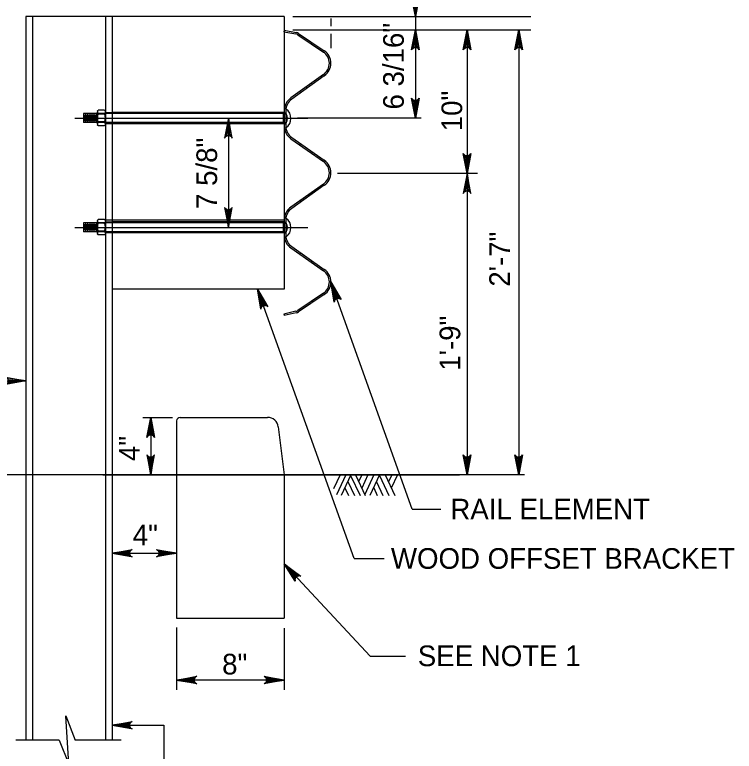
# Model space of a CAD drawing. Extents: x 632007860 to 635435983, y 295418622 to 297794622.
# Drawn here: x 632232951 to 632339064, y 295817961 to 295926601 of the extents above; entities that cross this region are included whole.
import ezdxf

# ---------------------------------------------------------------- set-up
doc = ezdxf.new("R2010")
doc.units = 0
for name, color, linetype in [('8', 7, 'Continuous'), ('C -ANNO-LABL', 7, 'Continuous'), ('S-ABUT', 7, 'Continuous'), ('S-DETL-DIMS', 7, 'Continuous'), ('S-DETL-T120', 7, 'Continuous'), ('S-GRND-MAJR', 7, 'Continuous'), ('S-STEL', 7, 'Continuous')]:
    doc.layers.add(name, color=color, linetype=linetype)

msp = doc.modelspace()

# ---------------------------------------------------------------- linework, layer by layer
at = {"layer": '8'}
for p, q in [((632241838, 295911356), (632276180, 295911356)), ((632241838, 295895217), (632276180, 295895217))]:
    msp.add_line(p, q, dxfattribs=at)
at = {"layer": 'C -ANNO-LABL'}
for p, q in [((632247300, 295895263), (632247300, 295888472)), ((632245927, 295858743), (632298566, 295858743))]:
    msp.add_line(p, q, dxfattribs=at)
at = {"layer": 'S-ABUT'}
for p, q in [((632256825, 295866681), (632256825, 295837576)), ((632257354, 295867209), (632270240, 295867209)), ((632271815, 295865819), (632272701, 295858742)), ((632272701, 295858742), (632272701, 295837576)), ((632256825, 295837576), (632272701, 295837576))]:
    msp.add_line(p, q, dxfattribs=at)
for centre, radius, start, end in [((632257354, 295866681), 528, 90, 180), ((632270240, 295865622), 1588, 7.13073, 90)]:
    msp.add_arc(centre, radius, start, end, dxfattribs=at)
at = {"layer": 'S-DETL-DIMS'}
for p, q in [((632292040, 295942060), (632292040, 295911352)), ((632273949, 295926343), (632309082, 295926343)), ((632279579, 295926032), (632279579, 295924921)), ((632273949, 295924359), (632309082, 295924359)), ((632279579, 295923782), (632279579, 295921647)), ((632299660, 295924359), (632299660, 295858743)), ((632307280, 295924359), (632307280, 295858743)), ((632264459, 295911356), (632264459, 295895217)), ((632292906, 295911352), (632274661, 295911352)), ((632301203, 295903193), (632280565, 295903193)), ((632291579, 295853671), (632279579, 295887181)), ((632282987, 295846388), (632268756, 295886126)), ((632222606, 295872602), (632234600, 295872602)), ((632251862, 295867209), (632256221, 295867209)), ((632252999, 295867209), (632252999, 295858746)), ((632256825, 295858743), (632256825, 295854388)), ((632272701, 295858743), (632272701, 295850462)), ((632291579, 295853671), (632295801, 295853671)), ((632247300, 295847172), (632256825, 295847172)), ((632285383, 295831995), (632272701, 295845584)), ((632282987, 295846388), (632287412, 295846388)), ((632256825, 295836233), (632256825, 295827005)), ((632272701, 295836134), (632272701, 295827005)), ((632285383, 295831995), (632290564, 295831995)), ((632272701, 295828469), (632256825, 295828469)), ((632247300, 295821801), (632254933, 295821801)), ((632254933, 295821801), (632254933, 295808925)), ((632239484, 295819610), (632233133, 295819610)), ((632248629, 295819610), (632241866, 295819610))]:
    msp.add_line(p, q, dxfattribs=at)
for points in [[(632292040, 295926343), (632291485, 295929302), (632291643, 295929074), (632291841, 295928956), (632292040, 295928922), (632292238, 295928956), (632292437, 295929074), (632292595, 295929302), (632292040, 295926343), (632292437, 295929074), (632292238, 295928956), (632292040, 295926343), (632292040, 295928922), (632291841, 295928956), (632292040, 295926343), (632291643, 295929074)], [(632292040, 295924359), (632292595, 295921400), (632292437, 295921628), (632292238, 295921745), (632292040, 295921779), (632291841, 295921745), (632291643, 295921628), (632291485, 295921400), (632292040, 295924359), (632291643, 295921628), (632291841, 295921745), (632292040, 295924359), (632292040, 295921779), (632292238, 295921745), (632292040, 295924359), (632292437, 295921628)], [(632299660, 295924359), (632300215, 295921400), (632300057, 295921628), (632299858, 295921745), (632299660, 295921779), (632299461, 295921745), (632299263, 295921628), (632299105, 295921400), (632299660, 295924359), (632299263, 295921628), (632299461, 295921745), (632299660, 295924359), (632299660, 295921779), (632299858, 295921745), (632299660, 295924359), (632300057, 295921628)], [(632307280, 295924359), (632307835, 295921400), (632307677, 295921628), (632307478, 295921745), (632307280, 295921779), (632307081, 295921745), (632306883, 295921628), (632306725, 295921400), (632307280, 295924359), (632306883, 295921628), (632307081, 295921745), (632307280, 295924359), (632307280, 295921779), (632307478, 295921745), (632307280, 295924359), (632307677, 295921628)], [(632292040, 295911352), (632291485, 295914311), (632291643, 295914083), (632291841, 295913965), (632292040, 295913931), (632292238, 295913965), (632292437, 295914083), (632292595, 295914311), (632292040, 295911352), (632292437, 295914083), (632292238, 295913965), (632292040, 295911352), (632292040, 295913931), (632291841, 295913965), (632292040, 295911352), (632291643, 295914083)], [(632264459, 295911356), (632263904, 295908397), (632264062, 295908625), (632264260, 295908743), (632264459, 295908777), (632264657, 295908743), (632264856, 295908625), (632265014, 295908397), (632264459, 295911356), (632264856, 295908625), (632264657, 295908743), (632264459, 295911356), (632264459, 295908777), (632264260, 295908743), (632264459, 295911356), (632264062, 295908625)], [(632299660, 295903193), (632299105, 295906152), (632299263, 295905924), (632299461, 295905807), (632299660, 295905773), (632299858, 295905807), (632300057, 295905924), (632300215, 295906152), (632299660, 295903193), (632300057, 295905924), (632299858, 295905807), (632299660, 295903193), (632299660, 295905773), (632299461, 295905807), (632299660, 295903193), (632299263, 295905924)], [(632299660, 295903193), (632299105, 295900234), (632299263, 295900462), (632299461, 295900579), (632299660, 295900613), (632299858, 295900579), (632300057, 295900462), (632300215, 295900234), (632299660, 295903193), (632300057, 295900462), (632299858, 295900579), (632299660, 295903193), (632299660, 295900613), (632299461, 295900579), (632299660, 295903193), (632299263, 295900462)], [(632264459, 295895217), (632265014, 295898177), (632264856, 295897949), (632264657, 295897831), (632264459, 295897797), (632264260, 295897831), (632264062, 295897949), (632263904, 295898177), (632264459, 295895217), (632264062, 295897949), (632264260, 295897831), (632264459, 295895217), (632264459, 295897797), (632264657, 295897831), (632264459, 295895217), (632264856, 295897949)], [(632279579, 295887181), (632281099, 295884582), (632280986, 295884663), (632280873, 295884744), (632280760, 295884766), (632280647, 295884788), (632280548, 295884770), (632280449, 295884753), (632280361, 295884703), (632280273, 295884654), (632280200, 295884565), (632280126, 295884476), (632280090, 295884342), (632280054, 295884208), (632279579, 295887181), (632280090, 295884342), (632280126, 295884476), (632279579, 295887181), (632280200, 295884565), (632280273, 295884654), (632279579, 295887181), (632280361, 295884703), (632280449, 295884753), (632279579, 295887181), (632280548, 295884770), (632280647, 295884788), (632279579, 295887181), (632280760, 295884766), (632280873, 295884744), (632279579, 295887181), (632280986, 295884663)], [(632268756, 295886126), (632270277, 295883527), (632270164, 295883608), (632270051, 295883688), (632269938, 295883710), (632269824, 295883732), (632269725, 295883715), (632269626, 295883697), (632269539, 295883648), (632269451, 295883598), (632269377, 295883510), (632269304, 295883421), (632269268, 295883287), (632269232, 295883153), (632268756, 295886126), (632269268, 295883287), (632269304, 295883421), (632268756, 295886126), (632269377, 295883510), (632269451, 295883598), (632268756, 295886126), (632269539, 295883648), (632269626, 295883697), (632268756, 295886126), (632269725, 295883715), (632269824, 295883732), (632268756, 295886126), (632269938, 295883710), (632270051, 295883688), (632268756, 295886126), (632270164, 295883608)], [(632234600, 295872602), (632231641, 295872047), (632231869, 295872205), (632231987, 295872403), (632232021, 295872602), (632231987, 295872800), (632231869, 295872999), (632231641, 295873157), (632234600, 295872602), (632231869, 295872999), (632231987, 295872800), (632234600, 295872602), (632232021, 295872602), (632231987, 295872403), (632234600, 295872602), (632231869, 295872205)], [(632252999, 295867209), (632253553, 295864250), (632253474, 295864364), (632253395, 295864478), (632253296, 295864537), (632253197, 295864595), (632253098, 295864612), (632252999, 295864629), (632252899, 295864612), (632252800, 295864595), (632252701, 295864537), (632252602, 295864478), (632252523, 295864364), (632252444, 295864250), (632252999, 295867209), (632252523, 295864364), (632252602, 295864478), (632252999, 295867209), (632252701, 295864537), (632252800, 295864595), (632252999, 295867209), (632252899, 295864612), (632252999, 295864629), (632252999, 295867209), (632253098, 295864612), (632253197, 295864595), (632252999, 295867209), (632253296, 295864537), (632253395, 295864478), (632252999, 295867209), (632253474, 295864364)], [(632252999, 295858746), (632253553, 295861705), (632253474, 295861591), (632253395, 295861477), (632253296, 295861418), (632253197, 295861359), (632253098, 295861342), (632252999, 295861325), (632252899, 295861342), (632252800, 295861359), (632252701, 295861418), (632252602, 295861477), (632252523, 295861591), (632252444, 295861705), (632252999, 295858746), (632252523, 295861591), (632252602, 295861477), (632252999, 295858746), (632252701, 295861418), (632252800, 295861359), (632252999, 295858746), (632252899, 295861342), (632252999, 295861325), (632252999, 295858746), (632253098, 295861342), (632253197, 295861359), (632252999, 295858746), (632253296, 295861418), (632253395, 295861477), (632252999, 295858746), (632253474, 295861591)], [(632299660, 295858743), (632299105, 295861702), (632299263, 295861474), (632299461, 295861357), (632299660, 295861323), (632299858, 295861357), (632300057, 295861474), (632300215, 295861702), (632299660, 295858743), (632300057, 295861474), (632299858, 295861357), (632299660, 295858743), (632299660, 295861323), (632299461, 295861357), (632299660, 295858743), (632299263, 295861474)], [(632307280, 295858743), (632306725, 295861702), (632306883, 295861474), (632307081, 295861357), (632307280, 295861323), (632307478, 295861357), (632307677, 295861474), (632307835, 295861702), (632307280, 295858743), (632307677, 295861474), (632307478, 295861357), (632307280, 295858743), (632307280, 295861323), (632307081, 295861357), (632307280, 295858743), (632306883, 295861474)], [(632247300, 295847172), (632250259, 295847727), (632250145, 295847648), (632250031, 295847569), (632249973, 295847470), (632249914, 295847371), (632249897, 295847271), (632249880, 295847172), (632249897, 295847073), (632249914, 295846974), (632249973, 295846874), (632250031, 295846775), (632250145, 295846696), (632250259, 295846617), (632247300, 295847172), (632250145, 295846696), (632250031, 295846775), (632247300, 295847172), (632249973, 295846874), (632249914, 295846974), (632247300, 295847172), (632249897, 295847073), (632249880, 295847172), (632247300, 295847172), (632249897, 295847271), (632249914, 295847371), (632247300, 295847172), (632249973, 295847470), (632250031, 295847569), (632247300, 295847172), (632250145, 295847648)], [(632256825, 295847172), (632253866, 295846617), (632253980, 295846696), (632254094, 295846775), (632254153, 295846874), (632254212, 295846974), (632254229, 295847073), (632254246, 295847172), (632254229, 295847271), (632254212, 295847371), (632254153, 295847470), (632254094, 295847569), (632253980, 295847648), (632253866, 295847727), (632256825, 295847172), (632253980, 295847648), (632254094, 295847569), (632256825, 295847172), (632254153, 295847470), (632254212, 295847371), (632256825, 295847172), (632254229, 295847271), (632254246, 295847172), (632256825, 295847172), (632254229, 295847073), (632254212, 295846974), (632256825, 295847172), (632254153, 295846874), (632254094, 295846775), (632256825, 295847172), (632253980, 295846696)], [(632272701, 295845584), (632275125, 295843799), (632274990, 295843829), (632274854, 295843858), (632274742, 295843834), (632274629, 295843809), (632274545, 295843754), (632274461, 295843698), (632274400, 295843618), (632274339, 295843538), (632274306, 295843427), (632274274, 295843317), (632274294, 295843179), (632274314, 295843042), (632272701, 295845584), (632274294, 295843179), (632274274, 295843317), (632272701, 295845584), (632274306, 295843427), (632274339, 295843538), (632272701, 295845584), (632274400, 295843618), (632274461, 295843698), (632272701, 295845584), (632274545, 295843754), (632274629, 295843809), (632272701, 295845584), (632274742, 295843834), (632274854, 295843858), (632272701, 295845584), (632274990, 295843829)], [(632256825, 295828469), (632259785, 295829024), (632259671, 295828945), (632259557, 295828866), (632259498, 295828767), (632259439, 295828668), (632259422, 295828569), (632259405, 295828469), (632259422, 295828370), (632259439, 295828271), (632259498, 295828172), (632259557, 295828073), (632259671, 295827994), (632259785, 295827915), (632256825, 295828469), (632259671, 295827994), (632259557, 295828073), (632256825, 295828469), (632259498, 295828172), (632259439, 295828271), (632256825, 295828469), (632259422, 295828370), (632259405, 295828469), (632256825, 295828469), (632259422, 295828569), (632259439, 295828668), (632256825, 295828469), (632259498, 295828767), (632259557, 295828866), (632256825, 295828469), (632259671, 295828945)], [(632272701, 295828469), (632269741, 295827915), (632269855, 295827994), (632269969, 295828073), (632270028, 295828172), (632270087, 295828271), (632270104, 295828370), (632270121, 295828469), (632270104, 295828569), (632270087, 295828668), (632270028, 295828767), (632269969, 295828866), (632269855, 295828945), (632269741, 295829024), (632272701, 295828469), (632269855, 295828945), (632269969, 295828866), (632272701, 295828469), (632270028, 295828767), (632270087, 295828668), (632272701, 295828469), (632270104, 295828569), (632270121, 295828469), (632272701, 295828469), (632270104, 295828370), (632270087, 295828271), (632272701, 295828469), (632270028, 295828172), (632269969, 295828073), (632272701, 295828469), (632269855, 295827994)], [(632239484, 295819610), (632240934, 295816038), (632240502, 295823181), (632241866, 295819610)], [(632247300, 295821801), (632250259, 295822356), (632250145, 295822277), (632250031, 295822198), (632249973, 295822099), (632249914, 295821999), (632249897, 295821900), (632249880, 295821801), (632249897, 295821702), (632249914, 295821603), (632249973, 295821503), (632250031, 295821404), (632250145, 295821325), (632250259, 295821246), (632247300, 295821801), (632250145, 295821325), (632250031, 295821404), (632247300, 295821801), (632249973, 295821503), (632249914, 295821603), (632247300, 295821801), (632249897, 295821702), (632249880, 295821801), (632247300, 295821801), (632249897, 295821900), (632249914, 295821999), (632247300, 295821801), (632249973, 295822099), (632250031, 295822198), (632247300, 295821801), (632250145, 295822277)]]:
    msp.add_lwpolyline(points, dxfattribs=at)
at = {"layer": 'S-GRND-MAJR'}
for p, q in [((632308142, 295858743), (632214495, 295858743)), ((632280934, 295858746), (632279981, 295856657)), ((632281774, 295858747), (632280401, 295855770)), ((632282537, 295858747), (632281116, 295855666)), ((632282489, 295858651), (632283872, 295855676)), ((632283185, 295858747), (632284626, 295855676)), ((632284139, 295858747), (632283672, 295857717)), ((632285036, 295858747), (632284120, 295856753)), ((632285913, 295858747), (632284559, 295855828)), ((632286762, 295858747), (632285341, 295855676)), ((632286724, 295858661), (632288107, 295855676)), ((632287563, 295858747), (632288994, 295855676)), ((632288546, 295858748), (632288059, 295857689)), ((632289414, 295858748), (632288489, 295856754)), ((632282079, 295857764), (632283043, 295855675)), ((632286285, 295857708), (632287220, 295855676)), ((632281650, 295856839), (632282184, 295855675)), ((632285885, 295856811), (632286400, 295855676))]:
    msp.add_line(p, q, dxfattribs=at)
at = {"layer": 'S-STEL'}
for p, q in [((632234600, 295926343), (632234600, 295858743)), ((632272701, 295926343), (632234600, 295926343)), ((632235584, 295926343), (632235584, 295858743)), ((632246316, 295926343), (632246316, 295858743)), ((632247300, 295926343), (632247300, 295896293)), ((632272701, 295926343), (632272701, 295924312)), ((632272701, 295924312), (632272660, 295924093)), ((632272660, 295924093), (632274421, 295923769)), ((632272701, 295924312), (632274461, 295923988)), ((632272701, 295924312), (632272701, 295924086)), ((632272701, 295924086), (632272701, 295912485)), ((632274819, 295923841), (632278601, 295921285)), ((632274694, 295923657), (632278477, 295921101)), ((632274941, 295923491), (632275065, 295923675)), ((632276694, 295922306), (632276818, 295922490)), ((632278477, 295917789), (632273678, 295914325)), ((632278601, 295917604), (632273803, 295914141)), ((632276731, 295916529), (632276855, 295916344)), ((632275015, 295915290), (632275139, 295915106)), ((632275961, 295915973), (632276085, 295915788)), ((632245136, 295912027), (632243086, 295912027)), ((632243086, 295912027), (632243086, 295910705)), ((632243240, 295911824), (632243240, 295910921)), ((632243395, 295912027), (632243395, 295910705)), ((632243549, 295911824), (632243549, 295910921)), ((632243704, 295912027), (632243704, 295910705)), ((632243858, 295911824), (632243858, 295910921)), ((632244013, 295912027), (632244013, 295910705)), ((632244168, 295911824), (632244168, 295910921)), ((632244322, 295912027), (632244322, 295910705)), ((632244477, 295911824), (632244477, 295910921)), ((632244631, 295912027), (632244631, 295910705)), ((632244786, 295911824), (632244786, 295910921)), ((632244940, 295912027), (632244940, 295910705)), ((632245095, 295911824), (632245095, 295910921)), ((632245136, 295912358), (632245136, 295912225)), ((632245136, 295912225), (632245136, 295911366)), ((632272701, 295912027), (632245136, 295912027)), ((632246186, 295912512), (632245268, 295912512)), ((632246186, 295911939), (632245268, 295911939)), ((632246316, 295912361), (632246316, 295910371)), ((632246316, 295912159), (632247300, 295912159)), ((632272701, 295912159), (632247300, 295912159)), ((632272523, 295911980), (632272523, 295910658)), ((632272701, 295912485), (632272701, 295910153)), ((632272701, 295912112), (632272923, 295912112)), ((632272923, 295912485), (632272923, 295910153)), ((632272985, 295911969), (632272985, 295912675)), ((632272985, 295911969), (632272996, 295911969)), ((632272985, 295911969), (632272985, 295910669)), ((632272996, 295911969), (632272996, 295912675)), ((632245136, 295910705), (632243086, 295910705)), ((632245136, 295911366), (632245136, 295910507)), ((632272701, 295910705), (632245136, 295910705)), ((632246186, 295910793), (632245268, 295910793)), ((632245136, 295910507), (632245136, 295910374)), ((632246186, 295910220), (632245268, 295910220)), ((632246332, 295910573), (632247315, 295910573)), ((632247300, 295910573), (632272701, 295910573)), ((632272701, 295910525), (632272923, 295910525)), ((632272701, 295910200), (632272701, 295898554)), ((632272996, 295910669), (632272985, 295910669)), ((632272985, 295909963), (632272985, 295910669)), ((632272996, 295909963), (632272996, 295910669)), ((632273678, 295908312), (632278477, 295904943)), ((632273803, 295908497), (632278601, 295905128)), ((632274983, 295907396), (632275108, 295907580)), ((632276715, 295906180), (632276840, 295906364)), ((632278477, 295901631), (632273678, 295898220)), ((632278601, 295901447), (632273803, 295898035)), ((632276722, 295900384), (632276847, 295900199)), ((632274998, 295899158), (632275122, 295898973)), ((632272701, 295898552), (632272701, 295898326)), ((632272701, 295898373), (632272701, 295896293)), ((632272985, 295895863), (632272985, 295896569)), ((632272996, 295895863), (632272996, 295896569)), ((632245136, 295895921), (632243086, 295895921)), ((632243086, 295895921), (632243086, 295894599)), ((632243240, 295895719), (632243240, 295894815)), ((632243395, 295895921), (632243395, 295894599)), ((632243549, 295895719), (632243549, 295894815)), ((632243704, 295895921), (632243704, 295894599)), ((632243858, 295895719), (632243858, 295894815)), ((632244013, 295895921), (632244013, 295894599)), ((632244168, 295895719), (632244168, 295894815)), ((632244322, 295895921), (632244322, 295894599)), ((632244477, 295895719), (632244477, 295894815)), ((632244631, 295895921), (632244631, 295894599)), ((632244786, 295895719), (632244786, 295894815)), ((632244940, 295895921), (632244940, 295894599)), ((632245095, 295895719), (632245095, 295894815)), ((632245136, 295896253), (632245136, 295896120)), ((632245136, 295896120), (632245136, 295895260)), ((632272701, 295895921), (632245136, 295895921)), ((632246186, 295896406), (632245268, 295896406)), ((632246186, 295895833), (632245268, 295895833)), ((632272701, 295896293), (632246316, 295896293)), ((632246316, 295896255), (632246316, 295894266)), ((632246316, 295896054), (632247300, 295896054)), ((632247300, 295896293), (632247300, 295858743)), ((632272701, 295896054), (632247300, 295896054)), ((632272523, 295895874), (632272523, 295894552)), ((632272701, 295896379), (632272701, 295894047)), ((632272701, 295896006), (632272923, 295896006)), ((632272923, 295896379), (632272923, 295894047)), ((632272985, 295895863), (632272996, 295895863)), ((632272985, 295895863), (632272985, 295894563)), ((632245136, 295894599), (632243086, 295894599)), ((632245136, 295895260), (632245136, 295894401)), ((632272701, 295894599), (632245136, 295894599)), ((632245136, 295894401), (632245136, 295894268)), ((632246186, 295894688), (632245268, 295894688)), ((632246332, 295894467), (632247315, 295894467)), ((632247300, 295894467), (632272701, 295894467)), ((632272701, 295894420), (632272923, 295894420)), ((632272996, 295894563), (632272985, 295894563)), ((632272985, 295893857), (632272985, 295894563)), ((632272996, 295893857), (632272996, 295894563)), ((632246186, 295894115), (632245268, 295894115)), ((632272701, 295894094), (632272701, 295886126)), ((632273678, 295892207), (632278477, 295888838)), ((632273803, 295892391), (632278601, 295889022)), ((632274983, 295891290), (632275108, 295891474)), ((632276715, 295890074), (632276840, 295890259)), ((632272701, 295886126), (632247300, 295886126)), ((632278477, 295885525), (632274694, 295882969)), ((632278601, 295885341), (632274819, 295882785)), ((632276694, 295884320), (632276818, 295884136)), ((632274421, 295882858), (632272660, 295882439)), ((632272660, 295882439), (632272701, 295882220)), ((632274461, 295882639), (632272701, 295882220)), ((632272701, 295882446), (632272701, 295882220)), ((632274941, 295883136), (632275065, 295882952)), ((632234600, 295858743), (632234600, 295819610)), ((632235584, 295858743), (632235584, 295819610)), ((632246316, 295858743), (632246316, 295819610)), ((632247300, 295858743), (632247300, 295819610))]:
    msp.add_line(p, q, dxfattribs=at)
for centre, radius, start, end in [((632274290, 295923059), 722, 55.95328, 79.57099), ((632274290, 295923059), 944, 55.95161, 79.57134), ((632277358, 295919445), 1999, 304.0481, 55.9519), ((632277358, 295919445), 2221, 304.04809, 55.95191), ((632274922, 295912485), 2221, 124.04786, 180.00023), ((632274922, 295912485), 1999, 124.04776, 180.00034), ((632272920, 295912045), 65.6, 272.72166, 0.00271), ((632271997, 295911319), 1684, 306.37027, 53.62973), ((632271997, 295911319), 1192, 326.93176, 33.06824), ((632274922, 295910153), 2221, 180.00003, 235.95214), ((632272920, 295910592), 65.6, 359.99729, 87.27835), ((632274922, 295910153), 1999, 179.99995, 235.95224), ((632277358, 295903287), 1999, 304.0481, 55.9519), ((632277358, 295903287), 2221, 304.04806, 55.95194), ((632274922, 295896379), 2221, 124.04786, 180.00023), ((632274922, 295896379), 1999, 124.04776, 180.00034), ((632271997, 295895213), 1684, 306.37027, 53.62973), ((632272920, 295895940), 65.6, 272.72166, 0.00271), ((632271997, 295895213), 1192, 326.93176, 33.06824), ((632272920, 295894486), 65.6, 359.99729, 87.27835), ((632274922, 295894047), 2221, 180.00003, 235.95214), ((632274922, 295894047), 1999, 179.99995, 235.95224), ((632277358, 295887181), 2221, 304.04806, 55.95194), ((632277358, 295887181), 1999, 304.0481, 55.9519), ((632274290, 295883567), 722, 280.42901, 304.04672), ((632274290, 295883567), 944, 280.42988, 304.04445)]:
    msp.add_arc(centre, radius, start, end, dxfattribs=at)
for points, degree in [([(632245136, 295912358), (632245268, 295912512)], 1), ([(632245268, 295911939), (632245234, 295911982), (632245168, 295912065), (632245136, 295912172), (632245136, 295912224), (632245136, 295912225)], 3), ([(632245136, 295911366), (632245136, 295911379), (632245137, 295911465), (632245159, 295911626), (632245212, 295911802), (632245254, 295911905), (632245268, 295911939)], 3), ([(632246186, 295912512), (632246316, 295912361)], 1), ([(632246186, 295911939), (632246221, 295911982), (632246287, 295912065), (632246318, 295912172), (632246319, 295912224), (632246319, 295912225)], 3), ([(632246319, 295911366), (632246318, 295911379), (632246317, 295911465), (632246296, 295911626), (632246243, 295911802), (632246200, 295911905), (632246186, 295911939)], 3), ([(632246316, 295912027), (632246319, 295912027)], 1), ([(632272523, 295911980), (632272920, 295911980)], 1), ([(632272920, 295911980), (632272920, 295911980), (632272939, 295911979), (632272975, 295911972), (632272983, 295911944), (632272985, 295911934)], 3), ([(632272920, 295911980), (632272923, 295911980)], 1), ([(632272985, 295912675), (632272996, 295912675)], 1), ([(632245268, 295910793), (632245249, 295910842), (632245202, 295910957), (632245149, 295911148), (632245140, 295911293), (632245136, 295911366)], 3), ([(632245136, 295910507), (632245141, 295910548), (632245153, 295910635), (632245213, 295910727), (632245255, 295910778), (632245268, 295910793)], 3), ([(632246186, 295910793), (632246206, 295910842), (632246252, 295910957), (632246306, 295911148), (632246314, 295911293), (632246319, 295911366)], 3), ([(632246319, 295910507), (632246313, 295910548), (632246302, 295910635), (632246241, 295910727), (632246199, 295910778), (632246186, 295910793)], 3), ([(632246319, 295910705), (632246316, 295910705)], 1), ([(632272985, 295910703), (632272983, 295910694), (632272975, 295910665), (632272939, 295910658), (632272920, 295910658), (632272920, 295910658)], 3), ([(632245268, 295910220), (632245136, 295910374)], 1), ([(632246316, 295910371), (632246186, 295910220)], 1), ([(632272920, 295910658), (632272523, 295910658)], 1), ([(632272923, 295910658), (632272920, 295910658)], 1), ([(632272996, 295909963), (632272985, 295909963)], 1), ([(632272985, 295896569), (632272996, 295896569)], 1), ([(632245136, 295896253), (632245268, 295896406)], 1), ([(632245268, 295895833), (632245234, 295895876), (632245168, 295895959), (632245136, 295896066), (632245136, 295896118), (632245136, 295896120)], 3), ([(632245136, 295895260), (632245136, 295895274), (632245137, 295895360), (632245159, 295895520), (632245212, 295895697), (632245254, 295895800), (632245268, 295895833)], 3), ([(632246186, 295896406), (632246316, 295896255)], 1), ([(632246186, 295895833), (632246221, 295895876), (632246287, 295895959), (632246318, 295896066), (632246319, 295896118), (632246319, 295896120)], 3), ([(632246319, 295895260), (632246318, 295895274), (632246317, 295895360), (632246296, 295895520), (632246243, 295895697), (632246200, 295895800), (632246186, 295895833)], 3), ([(632246316, 295895921), (632246319, 295895921)], 1), ([(632272523, 295895874), (632272920, 295895874)], 1), ([(632272920, 295895874), (632272920, 295895874), (632272939, 295895874), (632272975, 295895867), (632272983, 295895838), (632272985, 295895828)], 3), ([(632272920, 295895874), (632272923, 295895874)], 1), ([(632245268, 295894688), (632245249, 295894736), (632245202, 295894851), (632245149, 295895042), (632245140, 295895187), (632245136, 295895260)], 3), ([(632245136, 295894401), (632245141, 295894442), (632245153, 295894529), (632245213, 295894621), (632245255, 295894672), (632245268, 295894688)], 3), ([(632246186, 295894688), (632246206, 295894736), (632246252, 295894851), (632246306, 295895042), (632246314, 295895187), (632246319, 295895260)], 3), ([(632246319, 295894401), (632246313, 295894442), (632246302, 295894529), (632246241, 295894621), (632246199, 295894672), (632246186, 295894688)], 3), ([(632246319, 295894599), (632246316, 295894599)], 1), ([(632272920, 295894552), (632272523, 295894552)], 1), ([(632272985, 295894598), (632272983, 295894588), (632272975, 295894560), (632272939, 295894552), (632272920, 295894552), (632272920, 295894552)], 3), ([(632272923, 295894552), (632272920, 295894552)], 1), ([(632245268, 295894115), (632245136, 295894268)], 1), ([(632246316, 295894266), (632246186, 295894115)], 1), ([(632272996, 295893857), (632272985, 295893857)], 1)]:
    msp.add_open_spline(points, degree=degree, dxfattribs=at)

# ---------------------------------------------------------------- texts
at = {"layer": 'S-DETL-T120'}
for s, height, p in [('6 3/16" ', 3048, (632290332, 295912623)), ('10"', 3048, (632298934, 295909413)), ('7 5/8"', 3048.1, (632262792, 295897955)), ('2\'-7"', 3048, (632305983, 295886488)), ('1\'-9"', 3048, (632298656, 295874098)), ('4"', 3048.1, (632251393, 295860763))]:
    msp.add_text(s, height=height, rotation=90, dxfattribs=at).set_placement(p)
for s, height, p in [('RAIL ELEMENT', 3048.07, (632297197, 295852154)), ('4"', 3048.1, (632250353, 295848344)), ('WOOD OFFSET BRACKET', 3048.07, (632288433, 295844874)), ('SEE NOTE 1', 3048.1, (632292392, 295830515)), ('8"', 3048.1, (632263540, 295829290))]:
    msp.add_text(s, height=height, dxfattribs=at).set_placement(p)

doc.saveas('drawing.dxf')
